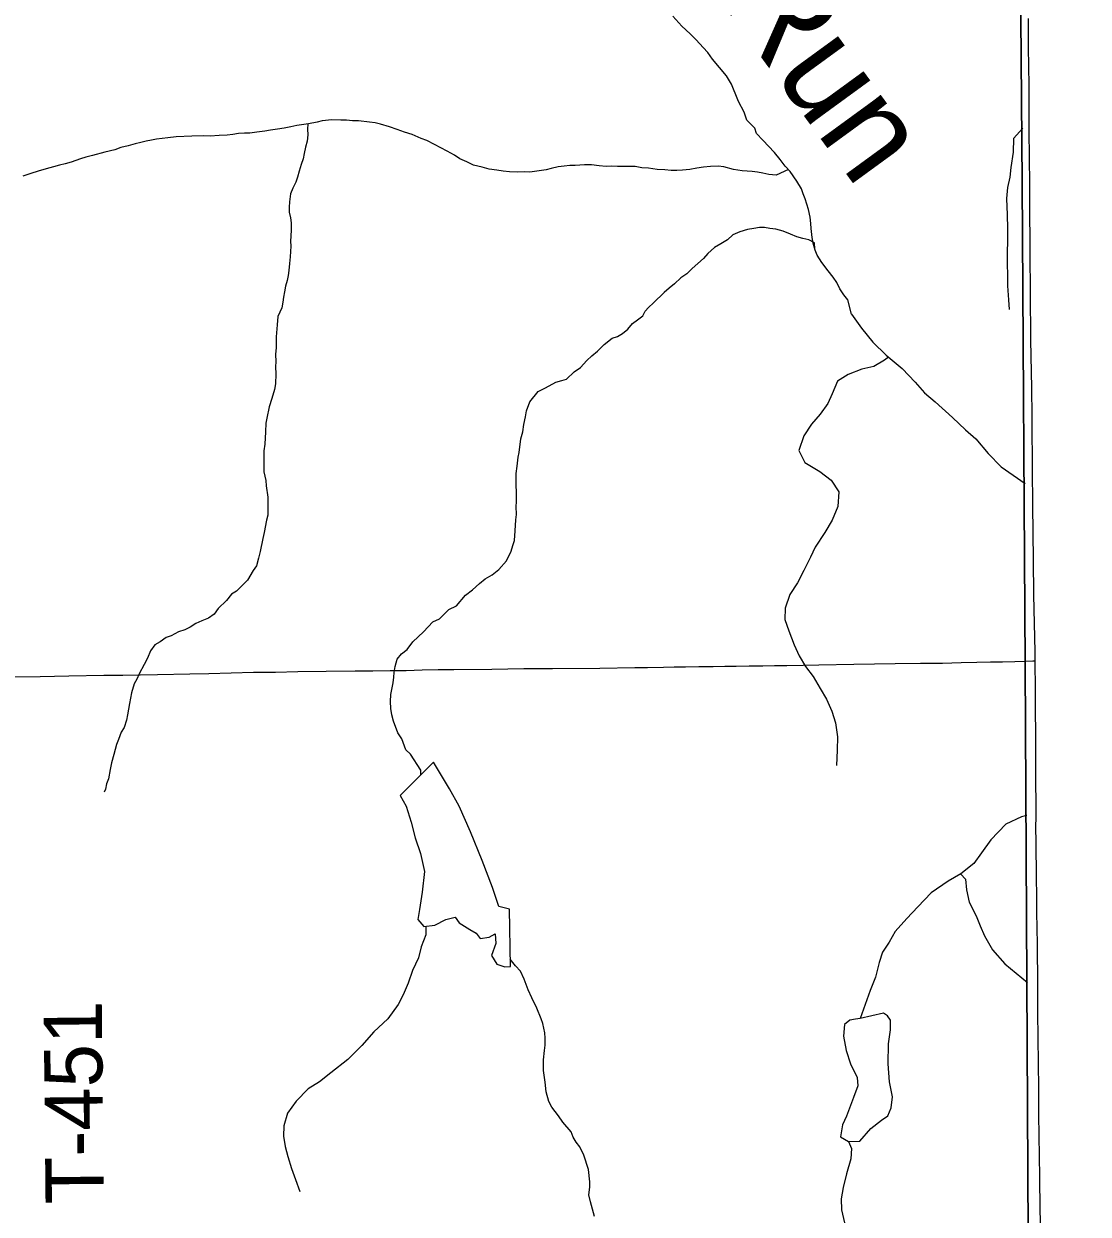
# Model space of a CAD drawing. Extents: x 1985906 to 2360102, y 891258 to 1222054.
# Drawn here: x 2199040 to 2204524, y 1043732 to 1049864 of the extents above; entities that cross this region are included whole.
import ezdxf

# ---------------------------------------------------------------- set-up
doc = ezdxf.new("R2010")
doc.units = 0
for name, color, linetype in [('GM_X_Adjacent_County', 7, 'Continuous'), ('GM_X_County', 7, 'Continuous'), ('GM_X_County_Road', 7, 'Continuous'), ('GM_X_Minor_Lake', 7, 'Continuous'), ('GM_X_Minor_River', 7, 'Continuous'), ('GM_X_Minor_River_Text', 7, 'Continuous'), ('GM_X_Township', 7, 'Continuous'), ('GM_X_Township_Road', 7, 'Continuous'), ('GM_X_Township_Road_Text', 7, 'Continuous')]:
    doc.layers.add(name, color=color, linetype=linetype)

msp = doc.modelspace()

# ---------------------------------------------------------------- linework, layer by layer
at = {"layer": 'GM_X_Adjacent_County'}
msp.add_lwpolyline([(2204523.9, 998045.8), (2204498.2, 1002246.1), (2204459.7, 1006231.2), (2204445.8, 1007585.1), (2204396.1, 1012420.8), (2204391.3, 1012890.8), (2204405.1, 1018277.7), (2204393.9, 1019757.7), (2204395.8, 1020517.2), (2204378.9, 1020840.9), (2204390.8, 1021803), (2204388.4, 1022493.7), (2204387.8, 1022769.7), (2204387.6, 1022836.8), (2204387.2, 1023043.6), (2204303.5, 1026249), (2204358.8, 1029498.9), (2204343.6, 1030438.6), (2204262.1, 1034310.1), (2204254.6, 1035776.1), (2204229.3, 1040690.4), (2204199.1, 1046564.8), (2204184.4, 1049044.2), (2204131, 1055649.7)], dxfattribs=at)
at = {"layer": 'GM_X_County'}
msp.add_lwpolyline([(2204131, 1055649.7), (2204184.4, 1049044.2), (2204199.1, 1046564.8), (2204229.3, 1040690.4), (2204254.6, 1035776.1), (2204262.1, 1034310.1), (2204343.6, 1030438.6), (2204358.8, 1029498.9), (2204303.5, 1026249), (2204387.2, 1023043.6), (2204387.6, 1022836.8), (2204387.8, 1022769.7), (2204388.4, 1022493.7), (2204390.8, 1021803), (2204378.9, 1020840.9), (2204395.8, 1020517.2), (2204393.9, 1019757.7), (2204405.1, 1018277.7), (2204391.3, 1012890.8), (2204396.1, 1012420.8), (2204445.8, 1007585.1), (2204459.7, 1006231.2), (2204498.2, 1002246.1), (2204523.9, 998045.8)], dxfattribs=at)
at = {"layer": 'GM_X_County_Road'}
for points in [[(2204222.3, 1049060.1), (2204222, 1049153.6), (2204220.2, 1049334), (2204219.5, 1049448.8), (2204219.1, 1049530.6), (2204217.5, 1049661.4), (2204216.5, 1049726.9), (2204215.8, 1049792.5), (2204216.5, 1049891)], [(2204250.8, 1046582.4), (2204250.2, 1046627.9), (2204243.7, 1046922.6), (2204241.8, 1047102.9), (2204238.3, 1047381.8), (2204238.1, 1047407.7), (2204237.2, 1047545.9), (2204234.9, 1047841.2), (2204232.9, 1047988.8), (2204228.7, 1048234.9), (2204226, 1048481), (2204224.9, 1048677.8), (2204222.6, 1048956.7), (2204222.3, 1049060.1)], [(2204277.3, 1043685.9), (2204275.8, 1043766), (2204273.9, 1043912), (2204272.3, 1044043.1), (2204271.1, 1044124.8), (2204269.6, 1044255.8), (2204268.9, 1044370.5), (2204267.3, 1044518.1), (2204266.1, 1044632.6), (2204264.3, 1044779.6), (2204264.3, 1044861.5), (2204264, 1044959.9), (2204263.1, 1045074.6), (2204262, 1045123.7), (2204259, 1045287.6), (2204258.6, 1045385.7), (2204257.3, 1045450.8), (2204255.4, 1045662.5), (2204254.9, 1045711.6), (2204255.8, 1045793.2), (2204255.2, 1045875.6), (2204254.8, 1045931.1), (2204254.6, 1045974.5), (2204254.2, 1046038), (2204253.9, 1046103.2), (2204252.9, 1046431.1), (2204250.8, 1046582.4)]]:
    msp.add_lwpolyline(points, dxfattribs=at)
at = {"layer": 'GM_X_Minor_Lake'}
for points in [[(2200978.5, 1045888.1), (2201009.1, 1045834.4), (2201036.1, 1045750.5), (2201057, 1045670.6), (2201083.9, 1045590.7), (2201105, 1045496.8), (2201092.2, 1045390.4), (2201079.2, 1045302.1), (2201069.7, 1045249.9), (2201100.2, 1045214.2), (2201158.2, 1045220.8), (2201213.9, 1045249.5), (2201261.8, 1045262), (2201282.2, 1045232.2), (2201338.6, 1045198.7), (2201370.9, 1045179), (2201391.2, 1045151.2), (2201437.2, 1045159.7), (2201469, 1045176.1), (2201471.6, 1045126), (2201450.3, 1045063.7), (2201476.8, 1045019.9), (2201519, 1045006.3), (2201547, 1045008.6), (2201541.7, 1045303.1), (2201487.5, 1045316.5), (2201454.4, 1045414.4), (2201400.7, 1045554), (2201341, 1045701.7), (2201283.5, 1045833.3), (2201232.4, 1045922.9), (2201150.8, 1046060.3)], [(2201150.8, 1046060.3), (2200978.5, 1045888.1)], [(2203348.2, 1044739.4), (2203324.2, 1044737.1), (2203296.2, 1044730.8), (2203268.5, 1044708.4), (2203263.1, 1044648.3), (2203276, 1044574.3), (2203298.7, 1044506.4), (2203333.6, 1044436.7), (2203336.1, 1044392.6), (2203314.7, 1044332.2), (2203277.7, 1044237.7), (2203258.2, 1044191.4), (2203246.9, 1044131.2), (2203289.2, 1044105.6), (2203347.2, 1044108.2), (2203404.6, 1044172.9), (2203458.2, 1044215.6), (2203492, 1044238), (2203509.5, 1044280.2), (2203514.9, 1044336.4), (2203500, 1044414.4), (2203493, 1044506.5), (2203495.8, 1044608.7), (2203505, 1044680.9), (2203504.5, 1044731), (2203490.2, 1044752.9), (2203470, 1044766.7)], [(2203470, 1044766.7), (2203348.2, 1044739.4)]]:
    msp.add_lwpolyline(points, dxfattribs=at)
at = {"layer": 'GM_X_Minor_River'}
for points in [[(2203303.7, 1048367.5), (2203286.1, 1048441.7), (2203265.5, 1048467.4), (2203244.8, 1048499.2), (2203228.1, 1048531), (2203209.5, 1048558.8), (2203184.7, 1048590.5), (2203151.7, 1048634.1), (2203126.9, 1048671.8), (2203116.3, 1048697.7), (2203107.6, 1048733.7), (2203101, 1048763.7), (2203096.1, 1048809.8), (2203095.6, 1048835.9), (2203090.9, 1048868), (2203082.1, 1048908), (2203073.6, 1048933.9), (2203065, 1048961.9), (2203054.5, 1048987.8), (2203045.9, 1049013.8), (2203023, 1049053.5), (2202987.9, 1049103.1), (2202963.3, 1049130.7), (2202936.5, 1049164.4), (2202907.7, 1049200), (2202848.1, 1049265.2), (2202815.3, 1049298.7), (2202806.7, 1049326.6), (2202765.7, 1049368.1), (2202750.9, 1049408), (2202721.7, 1049463.7), (2202709, 1049497.6), (2202696.3, 1049527.5), (2202685.8, 1049553.4), (2202660.9, 1049595.1), (2202623.8, 1049638.6), (2202588.8, 1049682.1), (2202564.1, 1049715.8), (2202539.5, 1049741.5), (2202504.5, 1049781), (2202473.8, 1049812.6), (2202430.8, 1049851.9), (2202383.6, 1049903.2)], [(2202979.1, 1049113), (2202915.9, 1049083.6), (2202877.7, 1049086.9), (2202847.4, 1049094.4), (2202819.2, 1049099.9), (2202793, 1049103.4), (2202740.7, 1049106.4), (2202696.3, 1049113.6), (2202645.8, 1049126.7), (2202617.6, 1049130.1), (2202577.4, 1049129.4), (2202541.3, 1049124.7), (2202507.3, 1049120), (2202471.2, 1049113.3), (2202433.1, 1049110.6), (2202405, 1049108), (2202374.9, 1049107.4), (2202342.7, 1049110.8), (2202302.4, 1049114.1), (2202258.1, 1049119.3), (2202223.9, 1049122.6), (2202189.6, 1049128), (2202161.4, 1049129.5), (2202099.1, 1049128.3), (2202067, 1049129.7), (2202040.8, 1049129.2), (2202004.6, 1049132.5), (2201964.3, 1049137.8), (2201928.2, 1049137.1), (2201880, 1049134.1), (2201853.9, 1049133.6), (2201823.8, 1049131), (2201793.7, 1049126.4), (2201757.7, 1049117.7), (2201731.7, 1049111.2), (2201683.6, 1049104.2), (2201647.5, 1049099.5), (2201621.4, 1049101.1), (2201583.2, 1049100.3), (2201543, 1049101.6), (2201508.8, 1049104.9), (2201476.5, 1049110.3), (2201438.2, 1049115.6), (2201401.8, 1049125), (2201357.4, 1049136.2), (2201322.9, 1049153.6), (2201286.4, 1049169), (2201258, 1049186.5), (2201221.4, 1049207.9), (2201156.4, 1049242.8), (2201115.8, 1049262.2), (2201087.5, 1049273.7), (2201040.9, 1049292.9), (2201000.4, 1049306.2), (2200964, 1049319.5), (2200923.5, 1049332.8), (2200877.1, 1049346), (2200850.8, 1049353.5), (2200820.6, 1049357), (2200764.2, 1049363.9), (2200734, 1049363.3), (2200701.8, 1049366.8), (2200673.6, 1049368.2), (2200627.4, 1049369.3), (2200577.3, 1049364.4), (2200551.3, 1049357.8), (2200507.2, 1049349), (2200447.1, 1049339.8), (2200415.1, 1049333.1), (2200381, 1049326.4), (2200347, 1049321.8), (2200310.9, 1049315.1), (2200280.9, 1049310.5), (2200240.8, 1049305.7), (2200204.7, 1049301), (2200176.6, 1049300.4), (2200146.5, 1049297.9), (2200116.4, 1049293.3), (2200088.3, 1049290.7), (2200046.2, 1049287.9), (2200000, 1049285), (2199965.8, 1049286.4), (2199905.5, 1049285.2), (2199825.2, 1049281.7), (2199781.1, 1049276.8), (2199722.9, 1049269.7), (2199696.9, 1049265.1), (2199670.9, 1049258.6), (2199642.9, 1049252.1), (2199612.9, 1049245.4), (2199576.9, 1049234.7), (2199538.9, 1049226), (2199509, 1049215.3), (2199457, 1049202.3), (2199393, 1049185), (2199359, 1049176.3), (2199331, 1049167.7), (2199283.1, 1049150.7), (2199253.1, 1049142.1), (2199223.1, 1049135.5), (2199143.2, 1049113.9)], [(2200503.8, 1049348.4), (2200501.7, 1049320.7), (2200502.3, 1049292.6), (2200498.9, 1049258.4), (2200491.5, 1049228.1), (2200484, 1049195.8), (2200478.6, 1049167.6), (2200469.1, 1049139.3), (2200457.7, 1049104.9), (2200450.2, 1049074.6), (2200440.7, 1049048.3), (2200425.2, 1049017.9), (2200413.7, 1048987.5), (2200408.5, 1048947.2), (2200407, 1048919.1), (2200407.5, 1048893), (2200414.1, 1048865), (2200416.6, 1048838.9), (2200417.3, 1048802.7), (2200415.9, 1048770.6), (2200414.4, 1048744.4), (2200414.9, 1048718.3), (2200413.5, 1048690.1), (2200411.9, 1048664), (2200408.6, 1048629.8), (2200405.3, 1048593.6), (2200401.8, 1048567.4), (2200396.2, 1048541.1), (2200388.7, 1048512.9), (2200383.3, 1048482.6), (2200377.8, 1048456.4), (2200374.3, 1048430.2), (2200368.8, 1048400), (2200348.8, 1048356.9)], [(2204186.5, 1049326.2), (2204138.8, 1049272.9), (2204137.3, 1049202.7), (2204125.9, 1049124.4), (2204120.2, 1049074.2), (2204108.6, 1049020), (2204103, 1048963.8), (2204105.7, 1048879.6), (2204108.2, 1048809.4), (2204108.6, 1048753.2), (2204107.2, 1048679), (2204105.6, 1048624.9), (2204108, 1048570.8), (2204108.4, 1048514.6), (2204112.9, 1048442.4), (2204117.3, 1048392.3)], [(2199143.2, 1049113.9), (2199113.2, 1049105.3), (2199075.2, 1049092.5), (2199035.3, 1049079.7)], [(2203115, 1048703.2), (2203113.6, 1048735.8), (2203085.2, 1048751.3), (2203052.9, 1048758.7), (2203022.6, 1048766.2), (2202990.2, 1048779.6), (2202951.7, 1048795), (2202915.3, 1048806.3), (2202883.1, 1048809.7), (2202856.8, 1048815.3), (2202830.7, 1048814.8), (2202800.7, 1048810.2), (2202768.6, 1048803.5), (2202728.6, 1048792.7), (2202692.8, 1048776), (2202665.1, 1048751.3), (2202631.4, 1048730.6), (2202597.6, 1048711.9), (2202564, 1048681.1), (2202542.4, 1048654.5), (2202512.7, 1048629.9), (2202483.1, 1048603.2), (2202455.5, 1048576.5), (2202425.7, 1048555.9), (2202392.2, 1048525.1), (2202364.5, 1048502.5), (2202338.8, 1048479.9), (2202283.6, 1048426.6), (2202257.9, 1048402), (2202242, 1048383.4)], [(2201215.3, 1046832.9), (2201229.5, 1046847.2), (2201269.6, 1046865.5), (2201315.5, 1046919.9), (2201351.5, 1046948.2), (2201387.5, 1046980.5), (2201417.5, 1047004.8), (2201453.6, 1047025), (2201487.6, 1047053.3), (2201527.6, 1047097.6), (2201551.4, 1047147.9), (2201559.3, 1047176), (2201567.2, 1047202.2), (2201570.9, 1047252.3), (2201574.6, 1047308.5), (2201578.5, 1047336.6), (2201576.3, 1047376.7), (2201578.1, 1047400.8), (2201577.8, 1047455), (2201575.7, 1047483), (2201577.3, 1047547.2), (2201581.1, 1047585.4), (2201586.9, 1047631.5), (2201592.8, 1047655.6), (2201600.5, 1047725.9), (2201610.3, 1047762.1), (2201616.1, 1047800.2), (2201623.9, 1047838.4), (2201629.8, 1047870.5), (2201647.6, 1047916.7), (2201689.5, 1047969.1), (2201727.6, 1047989.4), (2201781.7, 1048017.8), (2201811.8, 1048025.9), (2201835.9, 1048034.1), (2201875.9, 1048070.4), (2201907.9, 1048092.7), (2201939.9, 1048129), (2201965.9, 1048153.2), (2201995.9, 1048177.4), (2202029.9, 1048211.7), (2202071.9, 1048244), (2202098, 1048252.2), (2202124, 1048268.4), (2202152, 1048290.6), (2202176, 1048320.8), (2202202, 1048339), (2202230, 1048359.2), (2202242, 1048383.4)], [(2203303.7, 1048367.5), (2203356.6, 1048296), (2203413.5, 1048224.4), (2203482.3, 1048157), (2203565.2, 1048087.8), (2203632, 1048018.4), (2203680.7, 1047962.8), (2203735.3, 1047917.3), (2203824.3, 1047836.1), (2203891.1, 1047772.7), (2203945.7, 1047725.2), (2204008.6, 1047649.7), (2204075.4, 1047582.3), (2204198.7, 1047495.6)], [(2200348.8, 1048356.9), (2200345, 1048312.7), (2200339.3, 1048250.5), (2200339.6, 1048196.3), (2200335.8, 1048160.2), (2200338, 1048124.1), (2200336.2, 1048096), (2200338.4, 1048059.9), (2200336.6, 1048009.8), (2200330.8, 1047979.7), (2200317, 1047933.4), (2200303.1, 1047891.2), (2200291.4, 1047833), (2200287.5, 1047806.9), (2200285.8, 1047762.8), (2200282.1, 1047698.5), (2200276.3, 1047664.4), (2200276.9, 1047556.1), (2200287.2, 1047512), (2200289.3, 1047484), (2200297.7, 1047425.8), (2200297.8, 1047401.8), (2200296.2, 1047333.5), (2200290.3, 1047307.4), (2200278.6, 1047243.2), (2200274.8, 1047228.4)], [(2203494.3, 1048147), (2203474.6, 1048130.9), (2203418.9, 1048098.3), (2203356.9, 1048085.6), (2203287.2, 1048056.8), (2203231.5, 1048022.1), (2203204.2, 1047957.7), (2203182.7, 1047907.4), (2203143.3, 1047852.9), (2203097.8, 1047802.3), (2203058.4, 1047741.8), (2203033.2, 1047665.3), (2203063.9, 1047603.6), (2203140.6, 1047558.3), (2203199.1, 1047512.8), (2203239.8, 1047453.2), (2203234.7, 1047377), (2203205.4, 1047306.5), (2203166.1, 1047244), (2203116.9, 1047167.3), (2203093.4, 1047117), (2203058.1, 1047048.5), (2203026.8, 1046984), (2202987.4, 1046923.5), (2202962.2, 1046853.1), (2202960.8, 1046795), (2202981.5, 1046737.1), (2203008.3, 1046665.2), (2203035, 1046607.4), (2203067.6, 1046553.7), (2203106.3, 1046502), (2203143, 1046440.3), (2203175.7, 1046384.5), (2203202.4, 1046322.7), (2203221.1, 1046262.8), (2203231.9, 1046190.8), (2203230.6, 1046122.6), (2203227.5, 1046042.4)], [(2200274.8, 1047228.4), (2200270.7, 1047213.1), (2200257, 1047144.8), (2200249.2, 1047110.6), (2200239.4, 1047072.5), (2200221.4, 1047048.3), (2200191.5, 1046998), (2200135.6, 1046941.5), (2200109.5, 1046925.3), (2200083.6, 1046893.1), (2200041.6, 1046852.7), (2200019.7, 1046822.5), (2199991.6, 1046802.3), (2199957.6, 1046788.1), (2199925.5, 1046773.8), (2199897.4, 1046755.6), (2199869.4, 1046741.4), (2199837.3, 1046731.2), (2199799.2, 1046711), (2199773.1, 1046702.8), (2199743.1, 1046680.6), (2199715, 1046664.4), (2199693.1, 1046634.1), (2199677.2, 1046595.9), (2199659.3, 1046563.8), (2199633.5, 1046515.5), (2199621.6, 1046487.3), (2199607.6, 1046463.2), (2199593.8, 1046417), (2199584.1, 1046362.8), (2199574.4, 1046304.5), (2199568.5, 1046276.4), (2199556.6, 1046238.2), (2199540.7, 1046214.1), (2199526.8, 1046177.9), (2199516.9, 1046151.8), (2199503.1, 1046099.5), (2199491.3, 1046057.3), (2199485.5, 1046023.2), (2199475.7, 1045975), (2199465.8, 1045948.9), (2199459.9, 1045920.8), (2199453.6, 1045905.3)], [(2201084.9, 1045994.5), (2201085.4, 1046020), (2201032.7, 1046102), (2201008.4, 1046123.9), (2200988, 1046179.9), (2200967.7, 1046211.9), (2200945.3, 1046272), (2200935.1, 1046304), (2200930.9, 1046336.1), (2200928.6, 1046372.2), (2200930.5, 1046408.3), (2200936.3, 1046434.4), (2200942.2, 1046468.5), (2200946, 1046498.7), (2200947.9, 1046522.8), (2200953.8, 1046552.9), (2200963.6, 1046591), (2200985.6, 1046619.2), (2201015.6, 1046641.5), (2201043.5, 1046679.7), (2201099.5, 1046732.2), (2201147.4, 1046782.6), (2201181.5, 1046798.8), (2201215.3, 1046832.9)], [(2204207.5, 1045786.4), (2204179.7, 1045778.1), (2204100, 1045741.2), (2204022.8, 1045660.2), (2203973.5, 1045593.6), (2203934, 1045539.1), (2203868.5, 1045484.3), (2203802.9, 1045447.5), (2203715.4, 1045386.5), (2203646.1, 1045315.6), (2203588.8, 1045254.9), (2203529.4, 1045188.1), (2203498, 1045133.7), (2203464.5, 1045081.2), (2203447.1, 1045028.9), (2203427.9, 1044952.6), (2203400.7, 1044884.2), (2203348.2, 1044739.4)], [(2203868.4, 1045484.2), (2203890.9, 1045458.5), (2203897.5, 1045402.4), (2203910.2, 1045338.5), (2203947, 1045268.7), (2203967.6, 1045216.8), (2203990.2, 1045165), (2204031.1, 1045093.3), (2204094, 1045021.8), (2204211.9, 1044926.2)], [(2201111.4, 1045215.5), (2201110.7, 1045170.2), (2201087.3, 1045109.9), (2201073.9, 1045051.6), (2201042.6, 1044987.2), (2201019.3, 1044922.8), (2200993.9, 1044862.4), (2200968.5, 1044812.1), (2200915.2, 1044737.4), (2200843.9, 1044670.5), (2200780.6, 1044601.7), (2200709.3, 1044528.8), (2200622, 1044459.7), (2200562.4, 1044413), (2200504.7, 1044378.3), (2200443.4, 1044313.5), (2200398, 1044252.9), (2200378.7, 1044186.6), (2200377.3, 1044134.5), (2200385.9, 1044080.5), (2200400.5, 1044028.6), (2200419.2, 1043966.7), (2200439.9, 1043910.8), (2200462.6, 1043848.9)], [(2201980.5, 1043720.2), (2201960, 1043796.3), (2201951.8, 1043832.3), (2201955.6, 1043870.5), (2201955.4, 1043898.5), (2201949, 1043962.7), (2201924.5, 1044036.8), (2201904.2, 1044078.8), (2201885.9, 1044102.8), (2201869.7, 1044128.8), (2201859.5, 1044156.8), (2201817, 1044206.7), (2201794.7, 1044238.7), (2201760.3, 1044282.6), (2201744.1, 1044312.6), (2201731.7, 1044362.7), (2201725.4, 1044412.8), (2201717.1, 1044472.9), (2201716.7, 1044527.1), (2201722.5, 1044575.3), (2201726.4, 1044603.4), (2201726.2, 1044639.5), (2201724, 1044665.5), (2201713.7, 1044713.6), (2201705.5, 1044737.7), (2201683.1, 1044793.7), (2201656.7, 1044845.7), (2201638.4, 1044887.7), (2201618, 1044941.8), (2201599.6, 1044983.8), (2201573.4, 1045011.7), (2201546.3, 1045046.1)], [(2203289.2, 1044105.6), (2203303.6, 1044069.7), (2203300.2, 1044017.5), (2203279, 1043939.2), (2203261.8, 1043868.8), (2203250.4, 1043810.6), (2203253.1, 1043754.5), (2203267.8, 1043686.6)]]:
    msp.add_lwpolyline(points, dxfattribs=at)
at = {"layer": 'GM_X_Township'}
msp.add_lwpolyline([(2204131, 1055649.7), (2204184.4, 1049044.2), (2204199.1, 1046564.8), (2204229.3, 1040690.4), (2204254.6, 1035776.1), (2204262.1, 1034310.1), (2204343.6, 1030438.6), (2204358.8, 1029498.9), (2204303.5, 1026249), (2199056.3, 1026228.6), (2198740.4, 1026223.7), (2195506.3, 1026174.5), (2194975.7, 1026175.7), (2190033.9, 1026150.3), (2187536.7, 1026141.5), (2182890.6, 1026122), (2182737.8, 1026127.9), (2180901.6, 1026116.5), (2177595.5, 1026120.2)], dxfattribs=at)
at = {"layer": 'GM_X_Township_Road'}
msp.add_lwpolyline([(2198943.5, 1046499.3), (2199124, 1046502), (2199271.6, 1046504.9), (2199452, 1046507.8), (2199550.4, 1046508.9), (2199728.6, 1046512.6), (2199894.9, 1046516.2), (2199993.3, 1046517.7), (2200222.5, 1046523.2), (2200337, 1046524.7), (2200451.8, 1046526.8), (2200597.1, 1046528.7), (2200747.1, 1046530.7), (2200837.4, 1046531.4), (2200927.4, 1046532.1), (2201009.5, 1046532.5), (2201091.5, 1046536), (2201174.6, 1046536.9), (2201255.1, 1046537.9), (2201451.4, 1046540), (2201615.6, 1046542.1), (2201764.6, 1046543.1), (2202007.9, 1046544.1), (2202187.8, 1046547.7), (2202253.3, 1046548.4), (2202335.1, 1046549.7), (2202391.1, 1046550.7), (2202449.3, 1046551.6), (2202517.8, 1046552.6), (2202592.3, 1046553.7), (2202651.6, 1046554.5), (2202710.9, 1046555.4), (2202776.6, 1046556.2), (2202847.9, 1046557.2), (2202908.2, 1046558), (2202970.8, 1046559), (2203054.5, 1046560.4), (2203136.6, 1046561.8), (2203316.9, 1046564.7), (2203529.8, 1046568.7), (2203659, 1046569.6), (2203708.3, 1046570.4), (2203773.6, 1046571.1), (2203870.2, 1046573.2), (2203950.2, 1046575), (2204020.3, 1046576.6), (2204081.7, 1046578), (2204145.4, 1046579.4), (2204197.1, 1046580.9), (2204238.4, 1046582), (2204250.8, 1046582.4)], dxfattribs=at)

# ---------------------------------------------------------------- texts
at = {"layer": 'GM_X_Minor_River_Text'}
msp.add_text('Run', height=500.17, rotation=306.09392, dxfattribs=at).set_placement((2202614.4, 1049999.1))
at = {"layer": 'GM_X_Township_Road_Text'}
msp.add_text('T-451', height=300, rotation=90.56258, dxfattribs=at).set_placement((2199451.8, 1043784.5))

doc.saveas('drawing.dxf')
